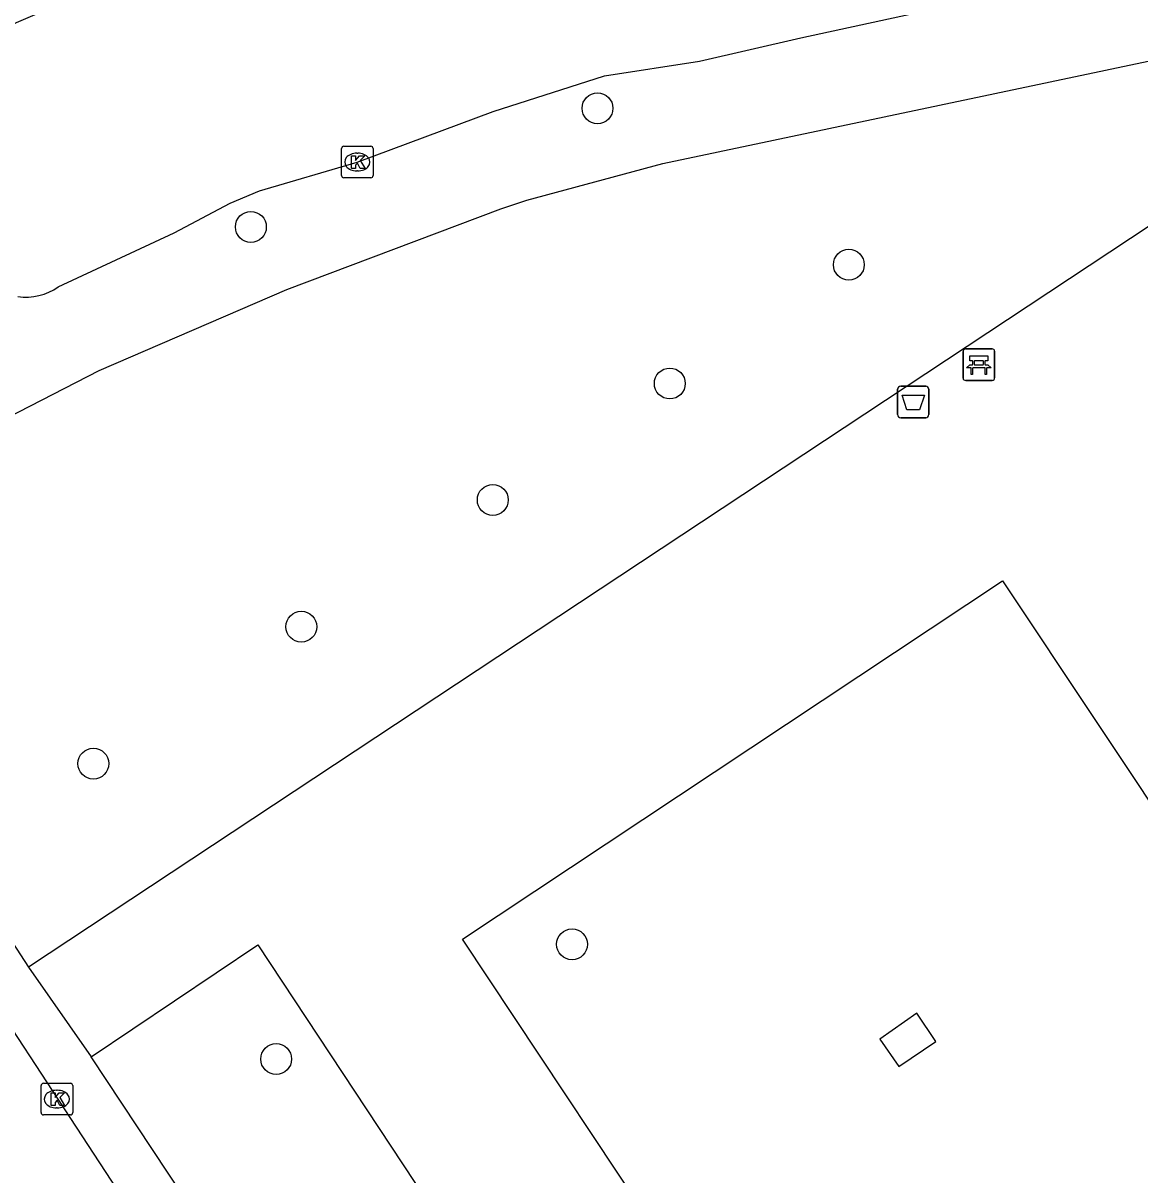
# Model space of a CAD drawing. Extents: x 160037 to 160839, y 385326 to 386441.
# Drawn here: x 160520.92 to 160556.29, y 385823.3 to 385859.78 of the extents above; entities that cross this region are included whole.
import ezdxf

# ---------------------------------------------------------------- set-up
doc = ezdxf.new("R2010")
doc.units = 0
for name, color, linetype in [('IMGEO_Afvalbak', 7, 'Continuous'), ('IMGEO_Bank', 7, 'Continuous'), ('IMGEO_Boom', 7, 'Continuous'), ('IMGEO_Kolk', 7, 'Continuous'), ('IMGEO_Rijbaan_lokaal_gesloten', 7, 'Continuous'), ('IMGEO_Rijbaan_lokaal_open', 7, 'Continuous'), ('IMGEO_Voetpad_open', 7, 'Continuous')]:
    doc.layers.add(name, color=color, linetype=linetype)

msp = doc.modelspace()

# ---------------------------------------------------------------- linework, layer by layer
at = {"layer": 'IMGEO_Afvalbak'}
for p, q in [((160548.711, 385848.283), (160549.501, 385848.283)), ((160549.501, 385848.283), (160548.711, 385848.283)), ((160548.611, 385847.383), (160548.611, 385848.183)), ((160548.611, 385848.183), (160548.611, 385847.383)), ((160549.601, 385848.183), (160549.601, 385847.383)), ((160549.601, 385847.383), (160549.601, 385848.183)), ((160549.501, 385847.283), (160548.711, 385847.283)), ((160548.711, 385847.283), (160549.501, 385847.283))]:
    msp.add_line(p, q, dxfattribs=at)
msp.add_lwpolyline([(160548.754, 385847.997), (160549.458, 385847.997), (160549.309, 385847.527), (160548.903, 385847.527), (160548.754, 385847.997)], dxfattribs=at)
for centre, start, end in [((160548.711, 385848.183), 90, 180), ((160548.711, 385848.183), 90, 180), ((160549.501, 385848.183), 0, 90), ((160549.501, 385848.183), 360, 90), ((160548.711, 385847.383), 180, 270), ((160548.711, 385847.383), 180, 270), ((160549.501, 385847.383), 270, 0), ((160549.501, 385847.383), 270, 0)]:
    msp.add_arc(centre, 0.1, start, end, dxfattribs=at)
at = {"layer": 'IMGEO_Bank'}
for p, q in [((160550.684, 385848.537), (160550.684, 385849.378)), ((160550.684, 385849.378), (160550.684, 385848.537)), ((160550.759, 385849.462), (160551.6, 385849.462)), ((160551.6, 385849.462), (160550.759, 385849.462)), ((160551.684, 385849.387), (160551.684, 385848.546)), ((160551.684, 385848.546), (160551.684, 385849.387)), ((160550.993, 385848.968), (160550.993, 385849.074)), ((160551.037, 385849.074), (160551.037, 385848.968)), ((160551.325, 385849.08), (160551.043, 385849.08)), ((160551.043, 385848.962), (160551.325, 385848.962)), ((160551.331, 385848.968), (160551.331, 385849.074)), ((160551.375, 385849.074), (160551.375, 385848.968)), ((160551.381, 385848.86), (160550.988, 385848.86)), ((160551.609, 385848.462), (160550.768, 385848.462)), ((160550.768, 385848.462), (160551.609, 385848.462))]:
    msp.add_line(p, q, dxfattribs=at)
for points in [[(160550.931, 385848.86), (160550.789, 385848.86), (160550.901, 385848.962), (160550.987, 385848.962)], [(160550.987, 385849.08), (160550.901, 385849.08), (160550.901, 385849.241), (160551.464, 385849.241), (160551.464, 385849.08), (160551.381, 385849.08)], [(160551.381, 385848.962), (160551.464, 385848.962), (160551.576, 385848.86), (160551.437, 385848.86)], [(160550.981, 385848.853), (160550.981, 385848.646), (160550.938, 385848.646), (160550.938, 385848.853)], [(160551.431, 385848.853), (160551.431, 385848.646), (160551.387, 385848.646), (160551.387, 385848.853)]]:
    msp.add_lwpolyline(points, dxfattribs=at)
for centre, radius, start, end in [((160550.762, 385849.384), 0.0779, 92.4484, 184.2845), ((160550.762, 385849.384), 0.0779, 92.4484, 184.2845), ((160551.606, 385849.384), 0.0779, 2.4484, 94.2845), ((160551.606, 385849.384), 0.0779, 2.4484, 94.2845), ((160550.986, 385849.073), 0.00671, 2.8957, 87.1043), ((160550.986, 385848.969), 0.00671, 272.8957, 357.1043), ((160551.043, 385849.073), 0.00671, 92.8957, 177.1043), ((160551.043, 385848.969), 0.00671, 182.8957, 267.1043), ((160551.325, 385849.073), 0.00671, 2.8957, 87.1043), ((160551.325, 385848.969), 0.00671, 272.8957, 357.1043), ((160551.382, 385849.073), 0.00671, 92.8957, 177.1043), ((160551.382, 385848.969), 0.00671, 182.8957, 267.1043), ((160550.931, 385848.853), 0.00671, 2.8957, 87.1043), ((160550.988, 385848.853), 0.00671, 92.8957, 177.1043), ((160551.38, 385848.853), 0.00671, 2.8957, 87.1043), ((160551.437, 385848.853), 0.00671, 92.8957, 177.1043), ((160550.762, 385848.54), 0.0779, 182.4484, 274.2845), ((160550.762, 385848.54), 0.0779, 182.4484, 274.2845), ((160551.606, 385848.54), 0.0779, 272.4484, 4.2845), ((160551.606, 385848.54), 0.0779, 272.4484, 4.2845)]:
    msp.add_arc(centre, radius, start, end, dxfattribs=at)
at = {"layer": 'IMGEO_Boom'}
for centre in [(160539.108, 385857.081), (160528.132, 385853.325), (160547.066, 385852.129), (160541.397, 385848.366), (160535.792, 385844.678), (160529.729, 385840.662), (160523.145, 385836.328), (160538.303, 385830.604), (160528.933, 385826.971)]:
    msp.add_circle(centre, 0.489, dxfattribs=at)
at = {"layer": 'IMGEO_Kolk'}
for p, q in [((160531.077, 385855.879), (160531.929, 385855.879)), ((160531.002, 385854.953), (160531.002, 385855.805)), ((160531.49, 385855.659), (160531.515, 385855.659)), ((160532.003, 385855.805), (160532.003, 385854.953)), ((160531.929, 385854.879), (160531.077, 385854.879)), ((160531.513, 385855.099), (160531.488, 385855.099)), ((160521.489, 385825.276), (160521.489, 385826.128)), ((160521.564, 385826.202), (160522.416, 385826.202)), ((160521.977, 385825.982), (160522.002, 385825.982)), ((160522.49, 385826.128), (160522.49, 385825.276)), ((160522, 385825.422), (160521.975, 385825.422)), ((160522.416, 385825.202), (160521.564, 385825.202))]:
    msp.add_line(p, q, dxfattribs=at)
for points in [[(160531.077, 385855.879), (160531.929, 385855.879)], [(160531.002, 385854.953), (160531.002, 385855.805)], [(160531.323, 385855.579), (160531.446, 385855.579), (160531.446, 385855.428), (160531.576, 385855.579), (160531.74, 385855.579), (160531.594, 385855.428), (160531.747, 385855.179), (160531.595, 385855.179), (160531.51, 385855.343), (160531.446, 385855.276), (160531.446, 385855.179), (160531.323, 385855.179), (160531.323, 385855.579)], [(160532.003, 385855.805), (160532.003, 385854.953)], [(160531.929, 385854.879), (160531.077, 385854.879)], [(160521.489, 385825.276), (160521.489, 385826.128)], [(160521.564, 385826.202), (160522.416, 385826.202)], [(160522.49, 385826.128), (160522.49, 385825.276)], [(160521.81, 385825.902), (160521.933, 385825.902), (160521.933, 385825.751), (160522.063, 385825.902), (160522.227, 385825.902), (160522.081, 385825.751), (160522.234, 385825.502), (160522.082, 385825.502), (160521.997, 385825.666), (160521.933, 385825.599), (160521.933, 385825.502), (160521.81, 385825.502), (160521.81, 385825.902)], [(160522.416, 385825.202), (160521.564, 385825.202)]]:
    msp.add_lwpolyline(points, dxfattribs=at)
for centre, start, end in [((160531.079, 385855.803), 91.552, 178.448), ((160531.079, 385855.803), 91.552, 178.448), ((160531.927, 385855.803), 1.552, 88.448), ((160531.927, 385855.803), 1.552, 88.448), ((160531.079, 385854.955), 181.552, 268.448), ((160531.079, 385854.955), 181.552, 268.448), ((160531.927, 385854.955), 271.552, 358.448), ((160531.927, 385854.955), 271.552, 358.448), ((160521.566, 385826.126), 91.552, 178.448), ((160521.566, 385826.126), 91.552, 178.448), ((160522.414, 385826.126), 1.552, 88.448), ((160522.414, 385826.126), 1.552, 88.448), ((160521.566, 385825.278), 181.552, 268.448), ((160521.566, 385825.278), 181.552, 268.448), ((160522.414, 385825.278), 271.552, 358.448), ((160522.414, 385825.278), 271.552, 358.448)]:
    msp.add_arc(centre, 0.0765, start, end, dxfattribs=at)
for centre, major_axis, ratio, start_param, end_param in [((160531.489, 385855.379), (-0.387, 0.002), 0.722429, 4.712389, 7.853982), ((160531.514, 385855.379), (-0.39, 0.002), 0.717154, 1.570796, 4.712389), ((160521.976, 385825.702), (-0.387, 0.002), 0.722429, 4.712389, 7.853982), ((160522.001, 385825.702), (-0.39, 0.002), 0.717154, 1.570796, 4.712389)]:
    msp.add_ellipse(centre, major_axis=major_axis, ratio=ratio, start_param=start_param, end_param=end_param, dxfattribs=at)
at = {"layer": 'IMGEO_Rijbaan_lokaal_gesloten'}
msp.add_lwpolyline([(160522.034, 385851.425), (160525.708, 385853.14), (160527.472, 385854.076), (160528.404, 385854.463), (160531.503, 385855.379), (160535.8, 385856.982), (160539.333, 385858.11), (160542.336, 385858.577), (160545.546, 385859.316), (160558.365, 385862.096), (160559.783, 385862.419)], dxfattribs=at)
for centre, radius, start, end in [((160564.145, 385762.183), 106.835, 104.00096, 115.03078), ((160521.005, 385852.905), 1.802, 261.821, 304.7991)]:
    msp.add_arc(centre, radius, start, end, dxfattribs=at)
at = {"layer": 'IMGEO_Rijbaan_lokaal_open'}
msp.add_lwpolyline([(160513.88, 385838.136), (160517.237, 385832.995), (160524.813, 385821.424), (160534.047, 385807.466)], dxfattribs=at)
at = {"layer": 'IMGEO_Voetpad_open'}
for points in [[(160515.222, 385844.574), (160517.121, 385845.589), (160523.326, 385848.774), (160529.271, 385851.34), (160536.052, 385853.9), (160536.871, 385854.169), (160541.181, 385855.337), (160556.95, 385858.654)], [(160556.95, 385858.654), (160557.922, 385854.24), (160521.086, 385829.882)], [(160542.195, 385819.686), (160534.833, 385830.768), (160551.932, 385842.116), (160557.886, 385833.174), (160559.768, 385834.4)], [(160514.168, 385840.547), (160521.086, 385829.882)], [(160523.077, 385827.039), (160528.35, 385830.589), (160547.476, 385801.631), (160543.669, 385799.137)], [(160521.086, 385829.882), (160523.077, 385827.039)], [(160549.821, 385827.521), (160549.22, 385828.423), (160548.051, 385827.599), (160548.651, 385826.737), (160549.821, 385827.521)], [(160543.669, 385799.137), (160539.019, 385806.305), (160538.546, 385806.834), (160535.733, 385808.257), (160534.731, 385809.431), (160523.077, 385827.039)]]:
    msp.add_lwpolyline(points, dxfattribs=at)

doc.saveas('drawing.dxf')
